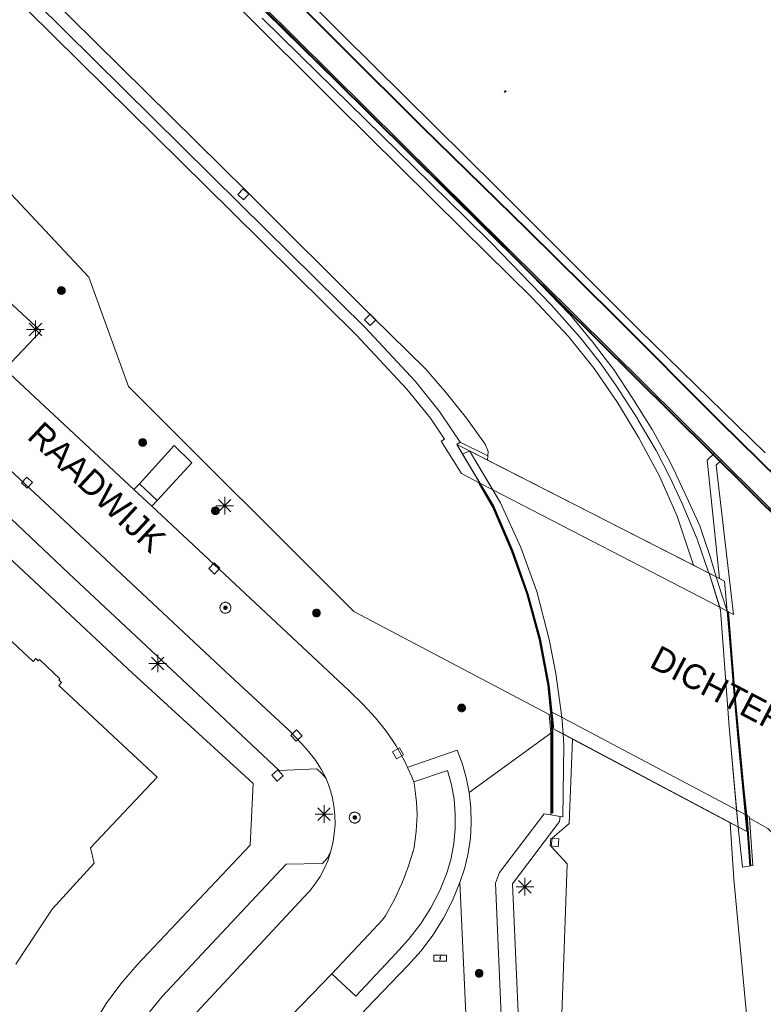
# Model space of a CAD drawing. Header units: metres. Extents: x 135779 to 137489, y 452643 to 455118.
# Tile 353 of 489: x 136562 to 136604, y 454629 to 454684. Entities that reach past the tile are written whole.
import ezdxf

# ---------------------------------------------------------------- set-up
doc = ezdxf.new("R2010")
doc.units = ezdxf.units.M
doc.linetypes.add('DGN_Style_1', pattern=[33.729988, 0.056123, -33.673865])
doc.linetypes.add('DGN_Style_4', pattern=[89.853097, 44.898487, -22.449243, 0.056123, -22.449243])
for name, color, linetype, lineweight in [('KTop_BTD_Groenvoorziening', 62, 'Continuous', 13), ('KTop_KST_KAST', 40, 'Continuous', 13), ('KTop_OBD_Brug_dek', 11, 'Continuous', 13), ('KTop_OBD_Brug_landhoofd', 11, 'Continuous', 13), ('KTop_ORL_Kunstwerk (t)', 7, 'Continuous', 13), ('KTop_ORL_Weg_Straatnaam (t)', 7, 'Continuous', 13), ('KTop_OTD_Gesloten verharding', 15, 'Continuous', 13), ('KTop_OTD_Open verharding', 15, 'Continuous', 13), ('KTop_PAL_Lichtmast', 40, 'Continuous', 13), ('KTop_PND_Grondvlaksituatie van BAG-pand [tachy]', 1, 'Continuous', 13), ('KTop_PUT_Inspectie- of rioolput', 15, 'Continuous', 13), ('KTop_PUT_Kolk', 15, 'Continuous', 13), ('KTop_SHD_Geluidsscherm (l)', 1, 'Continuous', 40), ('KTop_SHD_Hek (l)', 15, 'DGN_Style_4', 40), ('KTop_SHD_Kademuur', 16, 'Continuous', 13), ('KTop_SHD_Muur', 15, 'Continuous', 13), ('KTop_SPR_Trein (l)', 8, 'DGN_Style_1', 53), ('KTop_VGO_Boom', 92, 'Continuous', 13), ('KTop_WGD_OV-baan', 251, 'Continuous', 13), ('KTop_WGD_Rijbaan_Lokale weg', 251, 'Continuous', 13), ('KTop_WGD_Spoorbaan', 251, 'Continuous', 13), ('KTop_WGD_Voetpad', 251, 'Continuous', 13), ('KTop_WGD_Voetpad op trap', 251, 'Continuous', 13), ('KTop_WGI_Molgoot (l)', 40, 'Continuous', 13), ('KTop_WTD_Waterloop', 150, 'Continuous', 13)]:
    doc.layers.add(name, color=color, linetype=linetype, lineweight=lineweight)
doc.styles.add('Style-ROVU', font='ROVU.shx')
doc.styles.add('Style-ROVUCURSIEF', font='ROVUCURSIEF.shx')

# ---------------------------------------------------------------- blocks, each defined once
blk = doc.blocks.new('KST_KAST')
at = {"layer": 'KTop_KST_KAST', "flags": 128}
blk.add_lwpolyline([(-0.365, 0.169), (0.365, 0.169), (0.365, -0.169), (-0.365, -0.169), (-0.365, 0.169)], close=True, dxfattribs=at)
blk.add_lwpolyline([(0.045, 0.146), (-0.045, 0), (0.045, 0), (-0.045, -0.146)], dxfattribs=at)
blk = doc.blocks.new('PAL_Lichtmast')
at = {"layer": 'KTop_PAL_Lichtmast'}
for p, q in [((-0.354, -0.354), (0.354, 0.354)), ((0.354, -0.354), (-0.354, 0.354)), ((0, -0.5), (0, 0.5)), ((-0.5, 0), (0.5, 0))]:
    blk.add_line(p, q, dxfattribs=at)
blk = doc.blocks.new('PUT_Inspectie-_of_rioolput')
at = {"layer": 'KTop_PUT_Inspectie- of rioolput', "flags": 128}
for points in [[(0.31, 0), (0.308, 0.032), (0.303, 0.064), (0.294, 0.095), (0.283, 0.126), (0.268, 0.155), (0.25, 0.182), (0.23, 0.207), (0.207, 0.23), (0.182, 0.25), (0.154, 0.268), (0.126, 0.283), (0.095, 0.294), (0.064, 0.303), (0.032, 0.308), (0, 0.309), (-0.032, 0.308), (-0.064, 0.303), (-0.096, 0.294), (-0.126, 0.283), (-0.155, 0.268), (-0.182, 0.25), (-0.207, 0.23), (-0.23, 0.207), (-0.25, 0.182), (-0.268, 0.154), (-0.283, 0.126), (-0.294, 0.095), (-0.303, 0.064), (-0.308, 0.032), (-0.309, 0), (-0.308, -0.032), (-0.303, -0.064), (-0.294, -0.096), (-0.283, -0.126), (-0.268, -0.155), (-0.25, -0.182), (-0.23, -0.207), (-0.207, -0.23), (-0.182, -0.25), (-0.155, -0.268), (-0.126, -0.283), (-0.096, -0.294), (-0.064, -0.303), (-0.032, -0.308), (0, -0.309), (0.032, -0.308), (0.064, -0.303), (0.095, -0.294), (0.126, -0.283), (0.155, -0.268), (0.182, -0.25), (0.207, -0.23), (0.23, -0.207), (0.25, -0.182), (0.268, -0.155), (0.283, -0.126), (0.294, -0.096), (0.303, -0.064), (0.308, -0.032), (0.31, 0)], [(0.095, 0), (0.094, 0.009), (0.092, 0.019), (0.09, 0.029), (0.086, 0.038), (0.082, 0.047), (0.076, 0.055), (0.07, 0.063), (0.063, 0.07), (0.055, 0.076), (0.047, 0.082), (0.038, 0.086), (0.029, 0.09), (0.019, 0.092), (0.009, 0.094), (0, 0.094), (-0.01, 0.094), (-0.02, 0.092), (-0.029, 0.09), (-0.039, 0.086), (-0.048, 0.082), (-0.056, 0.076), (-0.064, 0.07), (-0.071, 0.063), (-0.077, 0.055), (-0.082, 0.047), (-0.087, 0.038), (-0.09, 0.029), (-0.093, 0.019), (-0.094, 0.009), (-0.095, 0), (-0.094, -0.01), (-0.093, -0.02), (-0.09, -0.029), (-0.087, -0.039), (-0.082, -0.048), (-0.077, -0.056), (-0.071, -0.064), (-0.064, -0.071), (-0.056, -0.077), (-0.047, -0.082), (-0.039, -0.087), (-0.029, -0.09), (-0.02, -0.093), (-0.01, -0.094), (0, -0.095), (0.009, -0.094), (0.019, -0.093), (0.029, -0.09), (0.038, -0.087), (0.047, -0.082), (0.055, -0.077), (0.063, -0.071), (0.07, -0.064), (0.076, -0.056), (0.082, -0.047), (0.086, -0.039), (0.09, -0.029), (0.092, -0.02), (0.094, -0.01), (0.095, 0)], [(0.035, 0), (0.034, 0.003), (0.034, 0.007), (0.033, 0.01), (0.031, 0.014), (0.03, 0.017), (0.028, 0.02), (0.026, 0.023), (0.023, 0.026), (0.02, 0.028), (0.017, 0.03), (0.014, 0.031), (0.01, 0.033), (0.007, 0.034), (0.003, 0.034), (0, 0.034), (-0.004, 0.034), (-0.007, 0.034), (-0.011, 0.033), (-0.014, 0.031), (-0.018, 0.03), (-0.021, 0.028), (-0.023, 0.026), (-0.026, 0.023), (-0.028, 0.02), (-0.03, 0.017), (-0.032, 0.014), (-0.033, 0.01), (-0.034, 0.007), (-0.035, 0.003), (-0.035, 0), (-0.035, -0.004), (-0.034, -0.007), (-0.033, -0.011), (-0.032, -0.014), (-0.03, -0.018), (-0.028, -0.021), (-0.026, -0.023), (-0.023, -0.026), (-0.021, -0.028), (-0.017, -0.03), (-0.014, -0.032), (-0.011, -0.033), (-0.007, -0.034), (-0.004, -0.035), (0, -0.035), (0.003, -0.035), (0.007, -0.034), (0.01, -0.033), (0.014, -0.032), (0.017, -0.03), (0.02, -0.028), (0.023, -0.026), (0.026, -0.023), (0.028, -0.021), (0.03, -0.017), (0.031, -0.014), (0.033, -0.011), (0.034, -0.007), (0.034, -0.004), (0.035, 0)], [(0.01, 0.02), (0.007, 0.02), (0.005, 0.021), (0.003, 0.022), (0.001, 0.022), (-0.001, 0.022), (-0.004, 0.022), (-0.006, 0.021), (-0.008, 0.02), (-0.01, 0.019), (-0.012, 0.018), (-0.014, 0.017), (-0.016, 0.015), (-0.017, 0.013), (-0.019, 0.012), (-0.02, 0.009), (-0.021, 0.007), (-0.022, 0.005), (-0.022, 0.003), (-0.022, 0.001), (-0.022, -0.001), (-0.022, -0.004), (-0.022, -0.006), (-0.021, -0.008), (-0.02, -0.01), (-0.019, -0.012), (-0.017, -0.014), (-0.016, -0.016), (-0.014, -0.017), (-0.012, -0.019), (-0.01, -0.02), (-0.008, -0.021), (-0.006, -0.022), (-0.003, -0.022), (-0.001, -0.022), (0.001, -0.022), (0.003, -0.022), (0.005, -0.022), (0.008, -0.021), (0.01, -0.02), (0.012, -0.019), (0.014, -0.017), (0.015, -0.016), (0.017, -0.014), (0.018, -0.012), (0.02, -0.01), (0.02, -0.008), (0.021, -0.006), (0.022, -0.003), (0.022, -0.001), (0.022, 0.001), (0.022, 0.003), (0.021, 0.005), (0.02, 0.008), (0.019, 0.01), (0.018, 0.012), (0.017, 0.014), (0.015, 0.015), (0.013, 0.017), (0.012, 0.018), (0.01, 0.02)]]:
    blk.add_lwpolyline(points, dxfattribs=at)
blk = doc.blocks.new('PUT_Kolk')
at = {"layer": 'KTop_PUT_Kolk', "flags": 128}
blk.add_lwpolyline([(0.225, -0.225), (0.225, 0.225), (-0.225, 0.225), (-0.225, -0.225), (0.225, -0.225)], dxfattribs=at)
blk = doc.blocks.new('VGO_Boom')
at = {"layer": 'KTop_VGO_Boom', "flags": 128}
for points in [[(0.215, 0), (0.214, 0.022), (0.21, 0.045), (0.204, 0.066), (0.196, 0.087), (0.186, 0.108), (0.174, 0.126), (0.16, 0.144), (0.144, 0.16), (0.126, 0.174), (0.107, 0.186), (0.087, 0.196), (0.066, 0.204), (0.045, 0.21), (0.022, 0.214), (-0.001, 0.215), (-0.023, 0.214), (-0.045, 0.21), (-0.067, 0.204), (-0.088, 0.196), (-0.108, 0.186), (-0.127, 0.174), (-0.144, 0.16), (-0.16, 0.144), (-0.174, 0.126), (-0.187, 0.107), (-0.197, 0.087), (-0.205, 0.066), (-0.211, 0.045), (-0.214, 0.022), (-0.215, -0.001), (-0.214, -0.023), (-0.211, -0.045), (-0.205, -0.067), (-0.197, -0.088), (-0.187, -0.108), (-0.174, -0.127), (-0.16, -0.144), (-0.144, -0.16), (-0.127, -0.174), (-0.108, -0.187), (-0.088, -0.197), (-0.067, -0.205), (-0.045, -0.211), (-0.023, -0.214), (0, -0.215), (0.022, -0.214), (0.045, -0.211), (0.066, -0.205), (0.087, -0.197), (0.108, -0.187), (0.126, -0.174), (0.144, -0.16), (0.16, -0.144), (0.174, -0.127), (0.186, -0.108), (0.196, -0.088), (0.204, -0.067), (0.21, -0.045), (0.214, -0.023), (0.215, -0.001)], [(0.155, 0), (0.154, 0.016), (0.152, 0.032), (0.147, 0.048), (0.142, 0.063), (0.134, 0.078), (0.125, 0.091), (0.115, 0.104), (0.104, 0.115), (0.091, 0.125), (0.077, 0.134), (0.063, 0.142), (0.048, 0.147), (0.032, 0.152), (0.016, 0.154), (-0.001, 0.155), (-0.017, 0.154), (-0.033, 0.152), (-0.048, 0.147), (-0.064, 0.142), (-0.078, 0.134), (-0.092, 0.125), (-0.104, 0.115), (-0.116, 0.104), (-0.126, 0.091), (-0.135, 0.077), (-0.142, 0.063), (-0.148, 0.048), (-0.152, 0.032), (-0.155, 0.016), (-0.155, -0.001), (-0.155, -0.017), (-0.152, -0.033), (-0.148, -0.048), (-0.142, -0.064), (-0.135, -0.078), (-0.126, -0.092), (-0.116, -0.104), (-0.104, -0.116), (-0.092, -0.126), (-0.078, -0.135), (-0.064, -0.142), (-0.048, -0.148), (-0.033, -0.152), (-0.017, -0.155), (0, -0.155), (0.016, -0.155), (0.032, -0.152), (0.048, -0.148), (0.063, -0.142), (0.078, -0.135), (0.091, -0.126), (0.104, -0.116), (0.115, -0.104), (0.125, -0.092), (0.134, -0.078), (0.142, -0.064), (0.147, -0.048), (0.152, -0.033), (0.154, -0.017), (0.155, -0.001)], [(0.095, 0), (0.094, 0.01), (0.093, 0.02), (0.09, 0.029), (0.087, 0.039), (0.082, 0.048), (0.077, 0.056), (0.071, 0.064), (0.064, 0.071), (0.056, 0.077), (0.047, 0.082), (0.039, 0.087), (0.029, 0.09), (0.02, 0.093), (0.01, 0.094), (-0.001, 0.095), (-0.01, 0.094), (-0.02, 0.093), (-0.03, 0.09), (-0.039, 0.087), (-0.048, 0.082), (-0.056, 0.077), (-0.064, 0.071), (-0.071, 0.064), (-0.077, 0.056), (-0.083, 0.047), (-0.087, 0.039), (-0.091, 0.029), (-0.093, 0.02), (-0.095, 0.01), (-0.095, -0.001), (-0.095, -0.01), (-0.093, -0.02), (-0.091, -0.03), (-0.087, -0.039), (-0.083, -0.048), (-0.077, -0.056), (-0.071, -0.064), (-0.064, -0.071), (-0.056, -0.077), (-0.048, -0.083), (-0.039, -0.087), (-0.03, -0.091), (-0.02, -0.093), (-0.01, -0.095), (0, -0.095), (0.01, -0.095), (0.02, -0.093), (0.029, -0.091), (0.039, -0.087), (0.048, -0.083), (0.056, -0.077), (0.064, -0.071), (0.071, -0.064), (0.077, -0.056), (0.082, -0.048), (0.087, -0.039), (0.09, -0.03), (0.093, -0.02), (0.094, -0.01), (0.095, -0.001)], [(0.035, 0), (0.035, 0.004), (0.034, 0.007), (0.033, 0.011), (0.032, 0.014), (0.03, 0.018), (0.028, 0.021), (0.026, 0.023), (0.023, 0.026), (0.021, 0.028), (0.017, 0.03), (0.014, 0.032), (0.011, 0.033), (0.007, 0.034), (0.004, 0.035), (-0.001, 0.035), (-0.004, 0.035), (-0.008, 0.034), (-0.011, 0.033), (-0.015, 0.032), (-0.018, 0.03), (-0.021, 0.028), (-0.024, 0.026), (-0.027, 0.023), (-0.029, 0.021), (-0.031, 0.017), (-0.032, 0.014), (-0.034, 0.011), (-0.035, 0.007), (-0.035, 0.004), (-0.035, -0.001), (-0.035, -0.004), (-0.035, -0.008), (-0.034, -0.011), (-0.032, -0.015), (-0.031, -0.018), (-0.029, -0.021), (-0.027, -0.024), (-0.024, -0.027), (-0.021, -0.029), (-0.018, -0.031), (-0.015, -0.032), (-0.011, -0.034), (-0.008, -0.035), (-0.004, -0.035), (0, -0.035), (0.004, -0.035), (0.007, -0.035), (0.011, -0.034), (0.014, -0.032), (0.018, -0.031), (0.021, -0.029), (0.023, -0.027), (0.026, -0.024), (0.028, -0.021), (0.03, -0.018), (0.032, -0.015), (0.033, -0.011), (0.034, -0.008), (0.035, -0.004), (0.035, 0)]]:
    blk.add_lwpolyline(points, dxfattribs=at)

msp = doc.modelspace()

# ---------------------------------------------------------------- linework, layer by layer
at = {"layer": 'KTop_BTD_Groenvoorziening', "flags": 128}
for points in [[(136591.944, 454644.902), (136580.884, 454650.745), (136568.146, 454663.469), (136565.9, 454669.651), (136551.6, 454684.908), (136548.871, 454687.816)], [(136601.569, 454652.603), (136601.392, 454652.694)], [(136592.026, 454643.846), (136587.415, 454640.493)], [(136592.723, 454643.807), (136593.265, 454643.519)], [(136602.177, 454638.79), (136602.621, 454638.555)], [(136626.616, 454613.747), (136624.411, 454616.578), (136619.236, 454622.618), (136614.625, 454627.896), (136610.255, 454632.57), (136604.313, 454638.452), (136603.274, 454639.037)], [(136589.78, 454614.712), (136589.753, 454613.951), (136587.854, 454613.951), (136586.891, 454635.415)]]:
    msp.add_lwpolyline(points, dxfattribs=at)
at = {"layer": 'KTop_OBD_Brug_dek', "flags": 128}
for points in [[(136587.429, 454659.818), (136586.717, 454660.181), (136588.797, 454656.687)], [(136587.429, 454659.817), (136587.429, 454659.818)], [(136601.262, 454652.76), (136587.429, 454659.817)], [(136601.392, 454652.694), (136601.262, 454652.76)], [(136602.128, 454649.235), (136601.86, 454652.455), (136601.392, 454652.694)], [(136603.11, 454638.295), (136602.506, 454644.688), (136602.128, 454649.235)], [(136591.931, 454646.57), (136592.199, 454644.085)], [(136592.199, 454644.085), (136603.11, 454638.295)]]:
    msp.add_lwpolyline(points, dxfattribs=at)
at = {"layer": 'KTop_OBD_Brug_landhoofd', "flags": 128}
msp.add_lwpolyline([(136600.107, 454653.349), (136588.457, 454659.293)], dxfattribs=at)
at = {"layer": 'KTop_OTD_Gesloten verharding', "flags": 128}
for points in [[(136601.281, 454659.695), (136575.67, 454685.08), (136570.931, 454690.125), (136565.803, 454695.472), (136560.617, 454700.763), (136555.374, 454705.998), (136550.075, 454711.176), (136545.895, 454715.371), (136541.772, 454719.622), (136537.707, 454723.928), (136533.701, 454728.289), (136530.349, 454732.03), (136530.216, 454732.18), (136526.322, 454736.641), (136522.488, 454741.155), (136518.716, 454745.72), (136515.005, 454750.335), (136511.357, 454755.001), (136507.773, 454759.715), (136504.992, 454763.47), (136505.191, 454763.612), (136504.125, 454765.058)], [(136587.429, 454659.817), (136586.717, 454660.181)], [(136586.906, 454660.31), (136588.467, 454659.542)], [(136588.457, 454659.293), (136587.429, 454659.817)], [(136588.457, 454659.293), (136588.457, 454659.293)], [(136601.683, 454659.297), (136605.741, 454655.275), (136612.993, 454648.023), (136620.301, 454640.829), (136627.664, 454633.691), (136631.453, 454630.062), (136636.506, 454625.404), (136641.613, 454620.806), (136646.773, 454616.267), (136651.986, 454611.789), (136653.977, 454610.106)], [(136600.967, 454652.91), (136600.107, 454653.349)]]:
    msp.add_lwpolyline(points, dxfattribs=at)
at = {"layer": 'KTop_OTD_Open verharding', "flags": 128}
for points in [[(136568.445, 454657.633), (136568.756, 454657.966)], [(136569.758, 454657.017), (136569.453, 454656.691)]]:
    msp.add_lwpolyline(points, dxfattribs=at)
at = {"layer": 'KTop_PND_Grondvlaksituatie van BAG-pand [tachy]', "flags": 128}
msp.add_lwpolyline([(136561.759, 454630.784), (136563.831, 454633.897), (136566.192, 454636.507), (136565.997, 454637.367), (136569.771, 454641.366), (136564.205, 454646.557), (136564.356, 454646.718), (136564.202, 454646.862), (136564.263, 454646.927), (136563.101, 454648.012), (136563.039, 454647.946), (136562.9, 454648.076), (136562.75, 454647.915), (136556.525, 454653.721)], dxfattribs=at)
at = {"layer": 'KTop_SHD_Geluidsscherm (l)', "flags": 128}
for points in [[(136607.158, 454656.014), (136601.613, 454661.461), (136595.588, 454667.489), (136590.718, 454672.321), (136584.777, 454678.132), (136580.23, 454682.659), (136574.432, 454688.484), (136569.451, 454693.341), (136565.028, 454697.719), (136560.153, 454702.571), (136553.692, 454708.936), (136546.208, 454716.358), (136541.597, 454720.928), (136535.783, 454727.035), (136530.516, 454732.824), (136527.114, 454736.686), (136523.348, 454741.096), (136518.748, 454746.706), (136514.816, 454751.7), (136510.022, 454758.01), (136505.555, 454763.896)], [(136524.368, 454737.422), (136531.042, 454729.767), (136537.978, 454722.378), (136541.485, 454718.815), (136620.228, 454640.785), (136637.456, 454624.285), (136648.256, 454614.783), (136658.597, 454606.237)]]:
    msp.add_lwpolyline(points, dxfattribs=at)
at = {"layer": 'KTop_SHD_Hek (l)', "flags": 128}
for points in [[(136587.975, 454658.018), (136588.749, 454656.682), (136589.832, 454654.175), (136590.69, 454651.726), (136591.398, 454649.168), (136591.881, 454646.586), (136592.049, 454644.86)], [(136603.09, 454639.22), (136602.95, 454640.567), (136602.462, 454645.73), (136602.056, 454650.727)], [(136592.049, 454644.86), (136592.103, 454643.864), (136592.106, 454639.337)], [(136603.09, 454639.22), (136603.315, 454636.352)]]:
    msp.add_lwpolyline(points, dxfattribs=at)
at = {"layer": 'KTop_SHD_Kademuur', "flags": 128}
for points in [[(136499.15, 454748.416), (136508.892, 454738.766), (136512.518, 454735.155), (136512.734, 454734.941), (136522.373, 454725.343), (136536.659, 454711.191), (136550.852, 454697.127), (136562.888, 454685.221), (136574.453, 454673.783), (136581.503, 454666.819), (136584.384, 454663.739), (136585.739, 454662.05), (136586.471, 454660.959), (136586.906, 454660.31)], [(136511.665, 454735.087), (136512.275, 454734.48), (136521.915, 454724.882), (136536.202, 454710.729), (136550.395, 454696.665), (136562.431, 454684.759), (136573.996, 454673.321), (136581.037, 454666.366), (136583.892, 454663.313), (136585.215, 454661.665), (136585.931, 454660.597), (136586.007, 454660.483), (136585.836, 454660.367), (136586.978, 454658.536), (136588.017, 454657.998)], [(136586.717, 454660.181), (136586.906, 454660.31)], [(136586.717, 454660.181), (136588.017, 454657.998)], [(136601.569, 454652.603), (136600.865, 454659.297), (136601.281, 454659.695)], [(136601.683, 454659.297), (136601.281, 454659.695)], [(136602.001, 454650.756), (136602.365, 454650.564), (136602.289, 454651.223), (136601.384, 454659.022), (136601.683, 454659.297)], [(136602.001, 454650.756), (136601.86, 454652.455), (136601.569, 454652.603)]]:
    msp.add_lwpolyline(points, dxfattribs=at)
at = {"layer": 'KTop_SHD_Muur', "flags": 128}
for points in [[(136575.892, 454684.65), (136585.971, 454674.762), (136585.974, 454674.759), (136588.851, 454671.949), (136593.055, 454667.593), (136593.06, 454667.587), (136594.276, 454666.129), (136594.336, 454666.057), (136595.105, 454665.048), (136595.57, 454664.438), (136596.684, 454662.746), (136596.793, 454662.573), (136596.809, 454662.549), (136596.932, 454662.353), (136597.766, 454661.033), (136598.748, 454659.259), (136599.098, 454658.518), (136599.102, 454658.51), (136599.122, 454658.468), (136599.616, 454657.421), (136599.932, 454656.727), (136600.45, 454655.589), (136600.684, 454654.909), (136600.687, 454654.901), (136601.046, 454653.856), (136601.392, 454652.694)], [(136575.695, 454684.308), (136577.814, 454682.228), (136577.823, 454682.219), (136577.894, 454682.15), (136584.292, 454675.869), (136587.219, 454673.01), (136588.662, 454671.596), (136592.048, 454668.087), (136593.684, 454666.243), (136593.705, 454666.219), (136594.868, 454664.73), (136595.744, 454663.48), (136596.947, 454661.616), (136596.978, 454661.568), (136597.992, 454659.838), (136598.744, 454658.375), (136599.463, 454656.837), (136600.308, 454654.827), (136600.967, 454652.91)], [(136587.429, 454659.818), (136587.038, 454659.642), (136588.797, 454656.687)], [(136587.429, 454659.817), (136587.429, 454659.818), (136587.429, 454659.818)], [(136592.199, 454644.085), (136592.723, 454643.807), (136592.649, 454644.753), (136592.305, 454647.233), (136591.932, 454649.161), (136591.242, 454651.872), (136590.342, 454654.349), (136589.18, 454656.89), (136587.429, 454659.817)], [(136588.797, 454656.687), (136589.881, 454654.186), (136590.752, 454651.713), (136591.445, 454649.179), (136591.931, 454646.57)], [(136600.967, 454652.91), (136600.967, 454652.91)], [(136600.979, 454652.904), (136600.967, 454652.91)], [(136601.262, 454652.76), (136600.979, 454652.904), (136601.632, 454650.815), (136602.11, 454644.219), (136602.621, 454638.555), (136603.11, 454638.295)], [(136601.392, 454652.694), (136600.979, 454652.904)], [(136601.392, 454652.694), (136601.392, 454652.694), (136601.262, 454652.76)], [(136602.128, 454649.235), (136602.001, 454650.756), (136601.649, 454651.853), (136601.392, 454652.694)], [(136603.11, 454638.295), (136602.608, 454643.611), (136602.325, 454646.87), (136602.128, 454649.235)], [(136591.931, 454646.57), (136592.095, 454645.047), (136592.118, 454644.833), (136592.199, 454644.085)], [(136592.118, 454644.833), (136591.944, 454644.902)], [(136592.026, 454643.846), (136591.944, 454644.902)], [(136592.118, 454644.833), (136592.199, 454644.085), (136592.723, 454643.807)], [(136592.025, 454639.234), (136592.026, 454643.846)], [(136592.723, 454643.807), (136592.767, 454643.175), (136592.715, 454639.126), (136592.555, 454639.146)], [(136589.78, 454614.712), (136588.893, 454635.368), (136589.127, 454635.977), (136591.66, 454639.293), (136592.025, 454639.234)], [(136592.555, 454639.146), (136592.514, 454638.848), (136589.869, 454635.333), (136590.759, 454614.777)], [(136592.555, 454639.146), (136592.025, 454639.234)], [(136602.621, 454638.555), (136603.11, 454638.295), (136603.019, 454639.258)], [(136603.274, 454639.037), (136603.453, 454636.374), (136602.864, 454636.282), (136602.682, 454638.014), (136602.621, 454638.555)], [(136603.274, 454639.037), (136603.242, 454639.138), (136603.019, 454639.258)]]:
    msp.add_lwpolyline(points, dxfattribs=at)
at = {"layer": 'KTop_SPR_Trein (l)', "flags": 128}
for points in [[(136444.821, 454874.933), (136523.398, 454771.049), (136532.95, 454758.684), (136540.404, 454749.311), (136559.396, 454726.356), (136570.876, 454713.161), (136578.405, 454704.71), (136590.846, 454691.226), (136602.475, 454679.003), (136616.731, 454664.633), (136630.08, 454651.619), (136645.65, 454637.088), (136665.032, 454619.804), (136690.683, 454598.203), (136703.085, 454588.274), (136710.009, 454582.962)], [(136442.635, 454868.916), (136512.82, 454777.773), (136520.112, 454768.551), (136526.317, 454760.305), (136534.954, 454749.382), (136548.35, 454732.988), (136562.067, 454716.833), (136575.093, 454702.193), (136585.633, 454690.694), (136604.022, 454671.529), (136613.59, 454661.843), (136618.935, 454656.645), (136626.167, 454649.652), (136637.062, 454639.443), (136646.35, 454630.899), (136662.423, 454616.638), (136670.93, 454609.342), (136676.639, 454604.444), (136692.026, 454591.788), (136699.886, 454585.548), (136707.588, 454579.609)], [(136440.815, 454863.908), (136452.258, 454849.111), (136511.929, 454771.515), (136523.084, 454757.099), (136531.406, 454746.613), (136543.62, 454731.584), (136557.169, 454715.649), (136568.2, 454703.093), (136582.029, 454687.957), (136595.038, 454674.242), (136611.724, 454657.427), (136616.8, 454652.428), (136625.253, 454644.291), (136635.725, 454634.514), (136642.519, 454628.276), (136651.951, 454619.838), (136660.524, 454612.38), (136664.792, 454608.712), (136671.647, 454602.759), (136686.465, 454590.465), (136704.748, 454575.677)]]:
    msp.add_lwpolyline(points, dxfattribs=at)
at = {"layer": 'KTop_WGD_OV-baan', "flags": 128}
for points in [[(136496.905, 454763.675), (136499.197, 454760.929), (136503.857, 454755.601), (136509.873, 454749.146), (136514.504, 454744.477), (136528.01, 454730.994), (136542.209, 454716.886), (136556.338, 454702.823), (136568.537, 454690.757), (136579.927, 454679.396), (136587.055, 454672.337), (136590.974, 454668.47), (136593.028, 454666.301), (136594.479, 454664.473), (136595.81, 454662.556), (136597.017, 454660.558), (136598.174, 454658.384), (136599.168, 454656.131), (136600.107, 454653.349)], [(136588.467, 454659.542), (136588.477, 454659.782), (136588.309, 454660.195), (136587.255, 454661.663), (136586.134, 454663.082), (136584.95, 454664.448), (136581.94, 454667.413), (136574.833, 454674.495), (136563.447, 454685.755), (136551.318, 454697.787), (136537.05, 454711.892), (136522.812, 454726.007), (136509.314, 454739.444), (136504.589, 454744.3), (136500.022, 454749.253)], [(136588.457, 454659.293), (136587.429, 454659.818), (136587.429, 454659.817)], [(136587.429, 454659.817), (136588.742, 454657.622)], [(136588.457, 454659.293), (136588.467, 454659.542)], [(136588.742, 454657.622), (136589.18, 454656.89), (136590.342, 454654.349), (136591.242, 454651.872), (136591.932, 454649.161), (136592.305, 454647.233), (136592.649, 454644.753), (136592.649, 454644.753)], [(136600.967, 454652.91), (136600.107, 454653.349)], [(136600.979, 454652.904), (136600.979, 454652.904), (136600.967, 454652.91)], [(136601.583, 454650.972), (136600.979, 454652.904)], [(136602.535, 454639.515), (136602.11, 454644.219), (136601.632, 454650.815), (136601.583, 454650.972)], [(136592.649, 454644.753), (136592.723, 454643.807)], [(136592.723, 454643.807), (136602.621, 454638.555)], [(136591.428, 454613.107), (136591.668, 454614.039), (136592.018, 454616.209), (136592.547, 454625.648), (136591.617, 454626.599), (136591.643, 454627.083), (136592.655, 454627.945), (136592.959, 454636.467), (136592.052, 454637.438), (136592.103, 454637.923), (136593.076, 454638.74), (136593.265, 454643.519)], [(136593.265, 454643.519), (136602.177, 454638.79)], [(136602.621, 454638.555), (136602.535, 454639.515)], [(136602.177, 454638.79), (136602.382, 454635.604), (136603.352, 454625.349), (136603.604, 454622.654), (136604.262, 454615.654), (136604.622, 454612.968)]]:
    msp.add_lwpolyline(points, dxfattribs=at)
at = {"layer": 'KTop_WGD_Rijbaan_Lokale weg', "flags": 128}
for points in [[(136561.151, 454664.445), (136568.445, 454657.633)], [(136579.329, 454641.286), (136579.044, 454641.818), (136578.716, 454642.323), (136578.346, 454642.8), (136577.937, 454643.243), (136577.187, 454644.033), (136573.624, 454647.334), (136565.961, 454654.521), (136558.821, 454661.165)], [(136568.445, 454657.633), (136569.453, 454656.691)], [(136569.453, 454656.691), (136580.613, 454646.267), (136581.409, 454645.47), (136582.121, 454644.717), (136582.732, 454643.951), (136583.278, 454643.138), (136583.757, 454642.283), (136583.925, 454641.915)], [(136584.281, 454641.101), (136584.164, 454641.392), (136583.925, 454641.915)], [(136579.329, 454641.286), (136579.518, 454640.788), (136579.663, 454640.275), (136579.762, 454639.752), (136579.815, 454639.222), (136579.822, 454638.689), (136579.782, 454638.158), (136579.696, 454637.632), (136579.564, 454637.116)], [(136584.281, 454641.101), (136584.292, 454641.024), (136584.402, 454640.264), (136584.426, 454639.954), (136584.461, 454639.261), (136584.461, 454639.218), (136584.42, 454638.307), (136584.291, 454637.38), (136584.238, 454637.157), (136584.211, 454637.095), (136584.18, 454636.987), (136584.079, 454636.654), (136583.97, 454636.325), (136583.853, 454635.997), (136583.73, 454635.673), (136583.598, 454635.351), (136583.46, 454635.033), (136583.314, 454634.718), (136583.16, 454634.406), (136583, 454634.098), (136582.833, 454633.794), (136582.672, 454633.517), (136582.489, 454633.274), (136582.003, 454632.743), (136579.635, 454630.247)], [(136568.756, 454612.53), (136568.572, 454613.369), (136568.322, 454614.508), (136568.126, 454616.174), (136568.082, 454617.85), (136568.19, 454619.524), (136568.448, 454621.181), (136568.855, 454622.808), (136569.408, 454624.391), (136569.806, 454625.202), (136570.266, 454625.979), (136570.786, 454626.717), (136571.363, 454627.412), (136571.992, 454628.06), (136578.05, 454634.575), (136578.394, 454634.936), (136578.705, 454635.326), (136578.979, 454635.743), (136579.215, 454636.182), (136579.41, 454636.641), (136579.564, 454637.116)], [(136575.611, 454626.074), (136579.635, 454630.247)]]:
    msp.add_lwpolyline(points, dxfattribs=at)
at = {"layer": 'KTop_WGD_Spoorbaan', "flags": 128}
msp.add_lwpolyline([(136604.157, 454659.707), (136597.035, 454666.671), (136588.967, 454674.724), (136580.241, 454683.348), (136573.336, 454690.261), (136564.718, 454698.719), (136559.304, 454704.093), (136553.056, 454710.27), (136545.478, 454717.754), (136538.235, 454725.18), (136535.981, 454727.592), (136530.267, 454733.832), (136525.576, 454739.238), (136520.687, 454745.101), (136518.628, 454747.658), (136514.686, 454752.714), (136511.035, 454757.476), (136507.605, 454762.022), (136504.935, 454765.625), (136500.427, 454771.786)], dxfattribs=at)
at = {"layer": 'KTop_WGD_Voetpad', "flags": 128}
for points in [[(136548.984, 454678.938), (136549.626, 454677.873), (136549.02, 454677.512), (136550.907, 454674.631), (136552.04, 454674.451), (136553.152, 454674.169), (136554.233, 454673.786), (136555.275, 454673.306), (136556.269, 454672.733), (136557.206, 454672.071), (136558.079, 454671.327), (136563.182, 454666.587), (136561.151, 454664.445)], [(136557.524, 454659.732), (136564.758, 454652.894), (136572.37, 454645.778), (136576.659, 454641.734), (136578.799, 454641.837), (136579.079, 454641.581), (136579.329, 454641.286)], [(136561.351, 454653.805), (136568.374, 454647.25), (136575.19, 454640.999), (136575.021, 454637.524), (136568.618, 454630.723), (136567.707, 454629.674), (136566.886, 454628.554), (136566.161, 454627.368), (136565.537, 454626.127), (136565.018, 454624.838), (136564.609, 454623.51), (136564.311, 454622.153), (136564.009, 454620.434), (136563.843, 454618.697), (136563.816, 454616.952), (136563.928, 454615.21), (136564.177, 454613.483), (136565.865, 454605.686), (136565.354, 454604.912), (136564.901, 454604.224), (136564.162, 454603.744), (136557.95, 454600)], [(136583.925, 454641.915), (136583.969, 454641.928), (136586.738, 454642.896), (136587.014, 454642.164), (136587.25, 454641.337), (136587.415, 454640.493)], [(136579.635, 454630.247), (136580.995, 454628.972), (136583.236, 454631.374), (136583.985, 454632.181), (136584.657, 454633.052), (136585.246, 454633.982), (136585.748, 454634.961), (136586.159, 454635.982), (136586.385, 454636.787), (136586.539, 454637.61), (136586.618, 454638.443), (136586.623, 454639.279), (136586.553, 454640.113), (136586.408, 454640.937), (136586.191, 454641.745), (136584.281, 454641.101)], [(136587.415, 454640.493), (136587.508, 454639.639), (136587.529, 454638.779), (136587.477, 454637.921), (136587.352, 454637.07), (136587.157, 454636.233), (136586.891, 454635.415)], [(136579.564, 454637.116), (136579.392, 454636.802), (136579.117, 454636.489), (136577.056, 454636.435), (136570.051, 454628.958), (136569.208, 454627.948)], [(136586.891, 454635.415), (136586.468, 454634.379), (136585.958, 454633.383), (136585.362, 454632.436), (136584.687, 454631.543), (136583.937, 454630.713), (136581.605, 454628.279), (136577.096, 454623.458), (136576.662, 454623.002), (136576.27, 454622.508), (136575.925, 454621.981), (136575.628, 454621.425), (136575.383, 454620.845), (136575.192, 454620.245), (136575.055, 454619.63), (136574.941, 454618.495), (136574.921, 454617.354), (136574.997, 454616.215), (136575.167, 454615.086), (136575.43, 454613.976), (136572.515, 454613.277)]]:
    msp.add_lwpolyline(points, dxfattribs=at)
at = {"layer": 'KTop_WGD_Voetpad op trap', "flags": 128}
for points in [[(136568.756, 454657.966), (136570.729, 454660.122), (136571.724, 454659.153), (136569.758, 454657.017)], [(136569.758, 454657.017), (136568.756, 454657.966)]]:
    msp.add_lwpolyline(points, dxfattribs=at)
at = {"layer": 'KTop_WGI_Molgoot (l)', "flags": 128}
for points in [[(136561.151, 454664.445), (136568.445, 454657.633)], [(136579.329, 454641.286), (136579.044, 454641.818), (136578.716, 454642.323), (136578.346, 454642.8), (136577.937, 454643.243), (136577.187, 454644.033), (136573.624, 454647.334), (136565.961, 454654.521), (136558.821, 454661.165)], [(136569.453, 454656.691), (136568.445, 454657.633)], [(136569.453, 454656.691), (136580.613, 454646.267)], [(136580.613, 454646.267), (136581.409, 454645.47)], [(136581.409, 454645.47), (136582.121, 454644.717)], [(136582.121, 454644.717), (136582.732, 454643.951)], [(136582.732, 454643.951), (136583.278, 454643.138)], [(136583.278, 454643.138), (136583.757, 454642.283)], [(136583.757, 454642.283), (136583.925, 454641.915)], [(136584.164, 454641.392), (136583.925, 454641.915)], [(136579.329, 454641.286), (136579.518, 454640.788)], [(136579.635, 454630.247), (136582.003, 454632.743), (136582.489, 454633.274), (136582.672, 454633.517), (136582.833, 454633.794), (136583, 454634.098), (136583.16, 454634.406), (136583.314, 454634.718), (136583.46, 454635.033), (136583.598, 454635.351), (136583.73, 454635.673), (136583.853, 454635.997), (136583.97, 454636.325), (136584.079, 454636.654), (136584.18, 454636.987), (136584.211, 454637.095), (136584.238, 454637.157), (136584.291, 454637.38), (136584.42, 454638.307), (136584.461, 454639.218), (136584.461, 454639.261), (136584.426, 454639.954), (136584.402, 454640.264), (136584.292, 454641.024), (136584.281, 454641.101)], [(136584.281, 454641.101), (136584.164, 454641.392)], [(136579.518, 454640.788), (136579.663, 454640.275)], [(136579.663, 454640.275), (136579.762, 454639.752)], [(136579.762, 454639.752), (136579.815, 454639.222)], [(136579.815, 454639.222), (136579.822, 454638.689)], [(136579.822, 454638.689), (136579.782, 454638.158)], [(136579.782, 454638.158), (136579.696, 454637.632)], [(136579.564, 454637.116), (136579.41, 454636.641)], [(136579.696, 454637.632), (136579.564, 454637.116)], [(136579.41, 454636.641), (136579.215, 454636.182)], [(136579.215, 454636.182), (136578.979, 454635.743)], [(136578.979, 454635.743), (136578.705, 454635.326)], [(136578.394, 454634.936), (136578.05, 454634.575)], [(136578.705, 454635.326), (136578.394, 454634.936)], [(136578.05, 454634.575), (136571.992, 454628.06)], [(136572.515, 454613.277), (136572.323, 454614.236), (136572.241, 454614.649), (136572.075, 454616.039), (136572.019, 454617.437), (136572.073, 454618.835), (136572.237, 454620.225), (136572.427, 454621.06), (136572.69, 454621.875), (136573.023, 454622.664), (136573.423, 454623.421), (136573.888, 454624.14), (136574.414, 454624.816), (136574.997, 454625.443), (136575.611, 454626.074), (136579.635, 454630.247)]]:
    msp.add_lwpolyline(points, dxfattribs=at)
at = {"layer": 'KTop_WTD_Waterloop', "flags": 128}
for points in [[(136588.017, 454657.998), (136588.742, 454657.622)], [(136588.742, 454657.622), (136601.583, 454650.972)], [(136601.583, 454650.972), (136602.001, 454650.756)], [(136592.649, 454644.753), (136592.095, 454645.047), (136592.118, 454644.833)], [(136602.535, 454639.515), (136592.673, 454644.74), (136592.649, 454644.753)], [(136603.019, 454639.258), (136602.535, 454639.515)]]:
    msp.add_lwpolyline(points, dxfattribs=at)

# ---------------------------------------------------------------- block references
at = {"layer": 'KTop_KST_KAST'}
msp.add_blockref('KST_KAST', (136585.769, 454631.119), dxfattribs=at)
at = {"layer": 'KTop_PAL_Lichtmast'}
for p in [(136562.878, 454666.692), (136573.584, 454656.719), (136569.791, 454647.796), (136579.2, 454639.272), (136590.56, 454635.164)]:
    msp.add_blockref('PAL_Lichtmast', p, dxfattribs=at)
at = {"layer": 'KTop_PUT_Inspectie- of rioolput'}
for p, rotation in [((136573.624, 454650.95), 46.95430531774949), ((136580.939, 454639.079), 180.8199194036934)]:
    msp.add_blockref('PUT_Inspectie-_of_rioolput', p, dxfattribs=dict(at, rotation=rotation))
at = {"layer": 'KTop_PUT_Kolk'}
for p, rotation in [((136574.636, 454674.334), 45.31878450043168), ((136581.811, 454667.236), 45.43150817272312), ((136562.398, 454658.024), 46.81683878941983), ((136572.993, 454653.173), 226.954305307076), ((136577.639, 454643.719), 223.5121324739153), ((136583.389, 454642.712), 29.2590282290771), ((136576.563, 454641.46), 41.81248638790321), ((136592.236, 454637.675), 173.9971436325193)]:
    msp.add_blockref('PUT_Kolk', p, dxfattribs=dict(at, rotation=rotation))
at = {"layer": 'KTop_VGO_Boom'}
for p in [(136564.344, 454668.891), (136568.94, 454660.297), (136573.056, 454656.431), (136578.773, 454650.651), (136586.986, 454645.283), (136587.978, 454630.267)]:
    msp.add_blockref('VGO_Boom', p, dxfattribs=at)

# ---------------------------------------------------------------- texts
at = {"layer": 'KTop_ORL_Kunstwerk (t)', "style": 'Style-ROVUCURSIEF'}
msp.add_text('DICHTERSBRUG', height=1.4, rotation=332.3589, dxfattribs=at).set_placement((136597.537, 454647.629))
at = {"layer": 'KTop_ORL_Weg_Straatnaam (t)', "style": 'Style-ROVU'}
msp.add_text('RAADWIJK', height=1.4, rotation=316.9861, dxfattribs=at).set_placement((136562.343, 454660.555))

doc.saveas('drawing.dxf')
